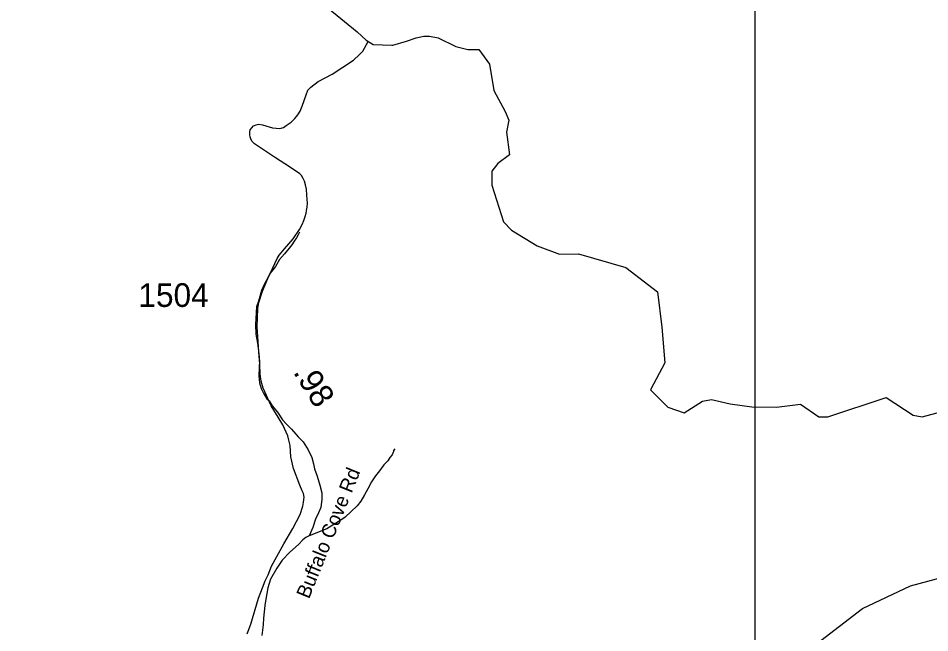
# Model space of a CAD drawing. Extents: x 1159738 to 1321356, y 736314 to 882035.
# Drawn here: x 1253174 to 1257995, y 862615 to 865862 of the extents above; entities that cross this region are included whole.
import ezdxf

# ---------------------------------------------------------------- set-up
doc = ezdxf.new("R2010")
doc.units = 0
for name, color, linetype in [('Exist Boundary Political CountyLine', 7, 'Continuous'), ('Exist Hydrographic Creek Single Shore', 7, 'Continuous'), ('Exist Hydrographic Misc Water Feature', 7, 'Continuous'), ('Exist Road Secondary Mileage Hundredths English Label', 7, 'Continuous'), ('Exist Road Secondary Type 51 Attributed', 7, 'Continuous'), ('Exist Road Secondary Type 51 Label', 7, 'Continuous'), ('Exist Road Secondary Type 51 Number Label', 7, 'Continuous'), ('Map Preparation Inset Cut Line', 7, 'Continuous')]:
    doc.layers.add(name, color=color, linetype=linetype)

msp = doc.modelspace()

# ---------------------------------------------------------------- linework, layer by layer
at = {"layer": 'Exist Boundary Political CountyLine'}
for points in [[(1254813.5, 865915.1), (1254966.5, 865789.8), (1255013.5, 865746.1), (1255051.7, 865722.4)], [(1255051.7, 865722.4), (1255150.2, 865718.7), (1255155, 865719.3), (1255228.1, 865739.9), (1255279, 865757.4), (1255319.5, 865767), (1255349.8, 865767), (1255394.3, 865758.2), (1255488.5, 865712.1), (1255552.1, 865696.2), (1255609.3, 865696.2), (1255666.5, 865619.8), (1255688.8, 865479.8), (1255749.2, 865368.5), (1255768.3, 865323.9), (1255755.6, 865260.3), (1255771.5, 865139.4), (1255711, 865094.8), (1255679.2, 865053.5), (1255679.2, 864980.3), (1255741.3, 864786.2), (1255782.6, 864741.7), (1255919.3, 864658.9), (1256037, 864614.4), (1256136.6, 864616.5), (1256386.6, 864545.3), (1256555.6, 864416.9), (1256577.5, 864229.4), (1256593.4, 864041.7), (1256517.1, 863898.5), (1256609.3, 863806.2), (1256695.2, 863777.6), (1256793.7, 863838), (1256841.4, 863847.6), (1256940, 863825.3), (1257054.5, 863809.4), (1257184.8, 863806.2), (1257312, 863822.1), (1257407.4, 863755.3), (1257455.1, 863755.3), (1257763.5, 863857.1), (1257906.6, 863764.9), (1257954.3, 863755.3), (1258106.9, 863796.7)]]:
    msp.add_lwpolyline(points, dxfattribs=at)
at = {"layer": 'Exist Hydrographic Creek Single Shore'}
msp.add_lwpolyline([(1254254.3, 860180.6), (1254415.7, 860299.2), (1254639.3, 860271.3), (1254726.5, 860307), (1254896.9, 860545), (1255158.5, 860703.6), (1255472, 860946.8), (1255681.3, 861083.2), (1255969.1, 861144.4), (1256118, 861242.4), (1256315.6, 861437.9), (1256775.8, 862128.6), (1256867.8, 862282.1), (1256930.6, 862392.5), (1257296.6, 862481.3), (1257639.6, 862742.7), (1257892.6, 862862.3), (1258279.7, 862966.2), (1258738.7, 862989.8), (1258982.6, 863067), (1259302.7, 863214.8), (1259565.6, 863393.4), (1259863.9, 863465.7)], dxfattribs=at)
at = {"layer": 'Exist Hydrographic Misc Water Feature'}
for points in [[(1254660.8, 864730.8), (1254654.4, 864716.9), (1254646, 864701.1), (1254633.5, 864683.5), (1254621, 864663.7), (1254606.6, 864646.1), (1254581.7, 864616.8), (1254555, 864587.4), (1254534.1, 864549.9), (1254507.2, 864514.7), (1254486, 864475.1), (1254475.5, 864455.4), (1254460.8, 864423.7), (1254445.3, 864366.1), (1254434.4, 864336.4), (1254428.1, 864244.4), (1254430.8, 864192.4), (1254439.5, 864144.1), (1254446, 864087.8), (1254449.1, 864047.8), (1254448.3, 864017.8), (1254447, 863969.8), (1254450.2, 863935.7), (1254459.4, 863905.4), (1254472.7, 863877), (1254488, 863850.6), (1254501.7, 863840.3), (1254517.1, 863813.9), (1254544.3, 863781.1), (1254571.2, 863740.4), (1254592.7, 863717.8), (1254619.9, 863691.1), (1254655, 863650.2), (1254680.3, 863623.5), (1254707.1, 863580.7), (1254726.2, 863540.2), (1254735.3, 863508.1), (1254740.7, 863481.8), (1254755.7, 863441.4), (1254768.4, 863395.1), (1254779.4, 863354.8), (1254780.5, 863320.7), (1254773.5, 863276.9), (1254762.7, 863249.1), (1254745.8, 863215.5), (1254732.7, 863171.9), (1254713.5, 863126.2)], [(1255165.7, 863587), (1255159.5, 863577.2), (1255159.3, 863573.2), (1255150.8, 863555.3), (1255138.5, 863541.7), (1255128.1, 863523.9), (1255107.4, 863502.4), (1255084.5, 863470.9), (1255063.9, 863443.5), (1255043.1, 863412.1), (1255022.1, 863374.6), (1255005.3, 863342.9), (1254986.4, 863309.5), (1254965.8, 863285.9), (1254934.9, 863254.7), (1254902.2, 863225.5), (1254875.7, 863206.1), (1254843.2, 863187), (1254806.6, 863163.9), (1254713.5, 863126.2)], [(1254713.5, 863126.2), (1254695.3, 863118.8), (1254678.9, 863105.1), (1254656.3, 863081.8), (1254611.2, 863040.9), (1254570.1, 862997.9), (1254540.9, 862956.7), (1254507.4, 862897.5), (1254494.2, 862851.8), (1254482.7, 862792), (1254477.8, 862758.2), (1254472, 862692.3), (1254469.2, 862656.3), (1254461.7, 862600.5)]]:
    msp.add_lwpolyline(points, dxfattribs=at)
at = {"layer": 'Exist Road Secondary Type 51 Attributed'}
msp.add_lwpolyline([(1254384, 862610.1), (1254404.5, 862660.3), (1254445, 862798.5), (1254465.8, 862852.6), (1254479.6, 862889), (1254495.2, 862921.7), (1254514.2, 862966.8), (1254579.1, 863084.3), (1254626, 863165.8), (1254665, 863240.6), (1254678.3, 863283.6), (1254682.8, 863304.6), (1254685.5, 863330.5), (1254682.5, 863350.6), (1254675.5, 863364.8), (1254664.1, 863395.1), (1254629, 863482.9), (1254616.3, 863543.9), (1254612.1, 863603.4), (1254605.8, 863631.9), (1254600.4, 863655.1), (1254590.9, 863674.8), (1254573.4, 863714.3), (1254549.3, 863753.1), (1254511.4, 863813.5), (1254468.8, 863906.9), (1254459.2, 863943.6), (1254453.4, 863981.2), (1254452.2, 864034.4), (1254446.2, 864099.9), (1254436.9, 864230.9), (1254441.4, 864328), (1254447.1, 864359), (1254465.5, 864419.4), (1254494.6, 864485.8), (1254543.3, 864591.9), (1254554.1, 864610.5), (1254563.7, 864622.2), (1254581.8, 864643), (1254628.1, 864696.8), (1254661.7, 864744.9), (1254675.8, 864771.9), (1254685.2, 864793.3), (1254692.1, 864813.4), (1254696.6, 864832.6), (1254699.3, 864845.6), (1254702.3, 864863.6), (1254703.8, 864885.5), (1254700.5, 864926.4), (1254698.1, 864958.9), (1254693.6, 864982), (1254688.2, 865000.6), (1254680.7, 865015.7), (1254671.6, 865030.7), (1254663.1, 865039.7), (1254614, 865073.2), (1254528.8, 865127.5), (1254422.8, 865197.5), (1254408.7, 865212.8), (1254403.9, 865223.9), (1254399.9, 865235.7), (1254399, 865246.5), (1254399.6, 865259.1), (1254401.1, 865271.4), (1254408.7, 865283.4), (1254417.8, 865292.9), (1254431.8, 865298.2), (1254445.9, 865301.2), (1254466.7, 865298.8), (1254518.7, 865283.1), (1254557.2, 865279.9), (1254577, 865285), (1254590.8, 865294.3), (1254616.9, 865312), (1254636.5, 865331.2), (1254652.4, 865351.7), (1254664.4, 865370.6), (1254669.2, 865379.3), (1254675.5, 865396.5), (1254696.9, 865457.8), (1254706.2, 865481.5), (1254720.6, 865498.3), (1254760.3, 865527.8), (1254833.6, 865566.9), (1254946.3, 865640.8), (1254979.1, 865670), (1254996.9, 865687.3), (1255025, 865739)], dxfattribs=at)
at = {"layer": 'Map Preparation Inset Cut Line'}
msp.add_lwpolyline([(1257070.6, 853189.3), (1244089, 853189.3), (1244089, 868729.2), (1257070.6, 868729.2)], close=True, dxfattribs=at)

# ---------------------------------------------------------------- texts
at = {"layer": 'Exist Road Secondary Mileage Hundredths English Label'}
msp.add_text('.98', height=125, rotation=301.7802, dxfattribs=at).set_placement((1254625.6, 863991.8))
at = {"layer": 'Exist Road Secondary Type 51 Label'}
msp.add_text('Buffalo Cove Rd', height=75, rotation=68.0325, dxfattribs=at).set_placement((1254711.7, 862790.1))
at = {"layer": 'Exist Road Secondary Type 51 Number Label'}
msp.add_text('1504', height=125, dxfattribs=at).set_placement((1253809.4, 864336.4))

doc.saveas('drawing.dxf')
